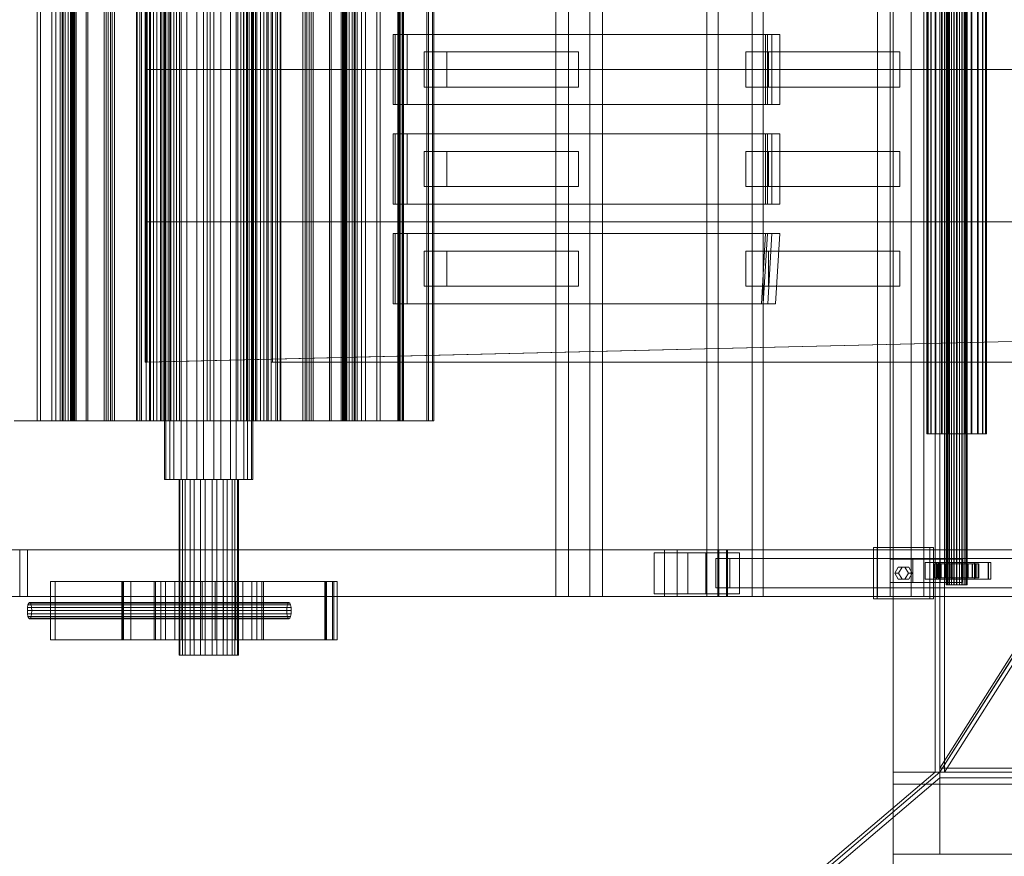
# Model space of a CAD drawing. Header units: millimetres. Extents: x -4738 to 65662, y -68080 to 6847.
# Tile 436 of 656: x 889 to 1729, y -18672 to -17958. Entities that reach past the tile are written whole.
import ezdxf

# ---------------------------------------------------------------- set-up
doc = ezdxf.new("R2010")
doc.units = ezdxf.units.MM
for name, color, linetype, lineweight in [('superior_C01', 7, 'Continuous', 0), ('superior_tolva', 7, 'Continuous', 0), ('superior_tolva-C01', 7, 'Continuous', 0)]:
    doc.layers.add(name, color=color, linetype=linetype, lineweight=lineweight)

msp = doc.modelspace()

# ---------------------------------------------------------------- linework, layer by layer
at = {"layer": 'superior_C01'}
for p, q in [((1346.398, -17550), (1346.398, -18450)), ((1357.182, -18450), (1357.182, -17550)), ((1375.287, -18450), (1375.287, -17550)), ((1386.071, -17550), (1386.071, -18450)), ((1475.383, -17550), (1475.383, -18450)), ((1484.819, -18450), (1484.819, -17550)), ((1513.902, -18450), (1513.902, -17550)), ((1523.338, -17550), (1523.338, -18450)), ((1620.843, -17550), (1620.843, -18450)), ((1631.628, -18450), (1631.628, -17550)), ((1649.732, -18450), (1649.732, -17550)), ((1660.517, -17550), (1660.517, -18450)), ((1679.6, -18440), (1679.6, -17560)), ((1679.881, -18440), (1679.881, -17560)), ((1679.933, -18440), (1679.933, -17560)), ((1680.756, -18440), (1680.756, -17560)), ((1680.856, -18440), (1680.856, -17560)), ((1682.165, -18440), (1682.165, -17560)), ((1682.307, -18440), (1682.307, -17560)), ((1684.013, -18440), (1684.013, -17560)), ((1684.187, -18440), (1684.187, -17560)), ((1686.173, -18440), (1686.173, -17560)), ((1686.368, -18440), (1686.368, -17560)), ((1688.499, -18440), (1688.499, -17560)), ((1688.701, -18440), (1688.701, -17560)), ((1690.832, -18440), (1690.832, -17560)), ((1691.026, -18440), (1691.026, -17560)), ((1693.012, -18440), (1693.012, -17560)), ((1693.187, -18440), (1693.187, -17560)), ((1694.892, -18440), (1694.892, -17560)), ((1695.035, -18440), (1695.035, -17560)), ((1696.343, -18440), (1696.343, -17560)), ((1696.444, -18440), (1696.444, -17560)), ((1697.267, -17560), (1697.267, -18440)), ((1697.319, -18440), (1697.319, -17560)), ((1697.599, -18440), (1697.599, -17560)), ((1012.272, -17650), (1012.272, -18350)), ((1013.407, -17650), (1013.407, -18350)), ((1016.88, -17650), (1016.88, -18350)), ((1020.113, -17650), (1020.113, -18350)), ((1026.531, -17650), (1026.531, -18350)), ((1031.37, -17650), (1031.37, -18350)), ((1039.755, -17650), (1039.755, -18350)), ((1045.462, -17650), (1045.462, -18350)), ((1054.538, -17650), (1054.538, -18350)), ((1060.245, -17650), (1060.245, -18350)), ((1068.63, -17650), (1068.63, -18350)), ((1073.469, -17650), (1073.469, -18350)), ((1079.887, -17650), (1079.887, -18350)), ((1083.12, -17650), (1083.12, -18350)), ((1086.593, -18350), (1086.593, -17650)), ((1087.728, -17650), (1087.728, -18350)), ((1663.201, -18311.15), (1663.201, -17688.85)), ((1663.993, -18311.15), (1663.993, -17688.85)), ((1664.14, -18311.15), (1664.14, -17688.85)), ((1666.462, -18311.15), (1666.462, -17688.85)), ((1666.746, -18311.15), (1666.746, -17688.85)), ((1670.439, -18311.15), (1670.439, -17688.85)), ((1670.841, -18311.15), (1670.841, -17688.85)), ((1675.654, -18311.15), (1675.654, -17688.85)), ((1676.147, -18311.15), (1676.147, -17688.85)), ((1681.752, -18311.15), (1681.752, -17688.85)), ((1682.301, -18311.15), (1682.301, -17688.85)), ((1688.315, -18311.15), (1688.315, -17688.85)), ((1688.884, -18311.15), (1688.884, -17688.85)), ((1694.899, -18311.15), (1694.899, -17688.85)), ((1695.448, -18311.15), (1695.448, -17688.85)), ((1701.053, -18311.15), (1701.053, -17688.85)), ((1701.545, -18311.15), (1701.545, -17688.85)), ((1706.358, -18311.15), (1706.358, -17688.85)), ((1706.76, -18311.15), (1706.76, -17688.85)), ((1710.453, -18311.15), (1710.453, -17688.85)), ((1710.738, -18311.15), (1710.738, -17688.85)), ((1713.059, -17688.85), (1713.059, -18311.15)), ((1713.206, -18311.15), (1713.206, -17688.85)), ((1713.998, -18311.15), (1713.998, -17688.85)), ((903.579, -18300), (903.579, -17700)), ((906.539, -17700), (906.539, -18300)), ((916.159, -17700), (916.159, -18300)), ((919.404, -18300), (919.404, -17700)), ((923.131, -17700), (923.131, -18300)), ((924.958, -18300), (924.958, -17700)), ((925.696, -18300), (925.696, -17700)), ((927.57, -17700), (927.57, -18300)), ((930.008, -17700), (930.008, -18300)), ((931.949, -17700), (931.949, -18300)), ((932.509, -17700), (932.509, -18300)), ((933.096, -18300), (933.096, -17700)), ((933.748, -17700), (933.748, -18300)), ((934.032, -18300), (934.032, -17700)), ((934.444, -17700), (934.444, -18300)), ((934.72, -18300), (934.72, -17700)), ((934.988, -18300), (934.988, -17700)), ((935.792, -17700), (935.792, -18300)), ((936.844, -17700), (936.844, -18300)), ((945.412, -17700), (945.412, -18300)), ((946.755, -17700), (946.755, -18300)), ((960.707, -17700), (960.707, -18300)), ((962.527, -18300), (962.527, -17700)), ((964.203, -17700), (964.203, -18300)), ((966.102, -17700), (966.102, -18300)), ((967.698, -18300), (967.698, -17700)), ((969.677, -17700), (969.677, -18300)), ((988.493, -18300), (988.493, -17700)), ((988.84, -17700), (988.84, -18300)), ((991.167, -17700), (991.167, -18300)), ((992.68, -17700), (992.68, -18300)), ((996.707, -17700), (996.707, -18300)), ((999.351, -18300), (999.351, -17700)), ((1000.334, -18300), (1000.334, -17700)), ((1002.998, -17700), (1002.998, -18300)), ((1005.821, -17700), (1005.821, -18300)), ((1008.98, -17700), (1008.98, -18300)), ((1010.111, -18300), (1010.111, -17700)), ((1011.72, -18300), (1011.72, -17700)), ((1012.686, -18300), (1012.686, -17700)), ((1012.831, -17700), (1012.831, -18300)), ((1015.397, -18300), (1015.397, -17700)), ((1015.438, -17700), (1015.438, -18300)), ((1017.646, -17700), (1017.646, -18300)), ((1020.241, -17700), (1020.241, -18300)), ((1022.461, -18300), (1022.461, -17700)), ((1025.085, -17700), (1025.085, -18300)), ((1048.657, -17700), (1048.657, -18300)), ((1051.343, -17700), (1051.343, -18300)), ((1074.915, -17700), (1074.915, -18300)), ((1077.539, -18300), (1077.539, -17700)), ((1079.759, -17700), (1079.759, -18300)), ((1082.354, -17700), (1082.354, -18300)), ((1084.562, -17700), (1084.562, -18300)), ((1084.603, -18300), (1084.603, -17700)), ((1087.169, -17700), (1087.169, -18300)), ((1087.314, -18300), (1087.314, -17700)), ((1088.28, -18300), (1088.28, -17700)), ((1089.889, -18300), (1089.889, -17700)), ((1091.02, -17700), (1091.02, -18300)), ((1094.179, -17700), (1094.179, -18300)), ((1097.002, -17700), (1097.002, -18300)), ((1099.666, -18300), (1099.666, -17700)), ((1100.649, -18300), (1100.649, -17700)), ((1103.293, -17700), (1103.293, -18300)), ((1107.32, -17700), (1107.32, -18300)), ((1108.833, -17700), (1108.833, -18300)), ((1111.16, -17700), (1111.16, -18300)), ((1111.507, -18300), (1111.507, -17700)), ((1130.323, -17700), (1130.323, -18300)), ((1132.302, -18300), (1132.302, -17700)), ((1133.898, -17700), (1133.898, -18300)), ((1135.797, -17700), (1135.797, -18300)), ((1137.473, -18300), (1137.473, -17700)), ((1139.293, -17700), (1139.293, -18300)), ((1153.245, -17700), (1153.245, -18300)), ((1154.588, -17700), (1154.588, -18300)), ((1163.156, -17700), (1163.156, -18300)), ((1164.208, -17700), (1164.208, -18300)), ((1165.012, -18300), (1165.012, -17700)), ((1165.28, -18300), (1165.28, -17700)), ((1165.556, -18300), (1165.556, -17700)), ((1165.968, -18300), (1165.968, -17700)), ((1166.252, -17700), (1166.252, -18300)), ((1166.904, -18300), (1166.904, -17700)), ((1167.491, -17700), (1167.491, -18300)), ((1168.051, -17700), (1168.051, -18300)), ((1169.992, -17700), (1169.992, -18300)), ((1172.43, -17700), (1172.43, -18300)), ((1174.304, -18300), (1174.304, -17700)), ((1175.042, -18300), (1175.042, -17700)), ((1176.869, -17700), (1176.869, -18300)), ((1180.596, -18300), (1180.596, -17700)), ((1183.841, -17700), (1183.841, -18300)), ((1193.461, -17700), (1193.461, -18300)), ((1196.421, -18300), (1196.421, -17700)), ((1211.431, -17700), (1211.431, -18300)), ((1212.356, -18300), (1212.356, -17700)), ((1212.583, -18300), (1212.583, -17700)), ((1213.45, -17700), (1213.45, -18300)), ((1215.053, -17700), (1215.053, -18300)), ((1215.634, -18300), (1215.634, -17700)), ((1215.93, -18300), (1215.93, -17700)), ((1216.45, -17700), (1216.45, -18300)), ((1236.31, -18300), (1236.31, -17700)), ((1237.64, -17700), (1237.64, -18300)), ((1241.161, -17700), (1241.161, -18300)), ((1242.102, -18300), (1242.102, -17700)), ((1103.221, -18250), (1103.221, -17750)), ((1104.577, -17750), (1104.577, -18250)), ((995.816, -18000), (995.816, -17870)), ((997.424, -17870), (997.424, -18000)), ((1525.369, -17970), (1207.438, -17970)), ((1207.438, -17970), (1207.438, -18030)), ((1209.056, -17970), (1207.438, -17970)), ((1526.987, -17970), (1209.056, -17970)), ((1209.056, -17970), (1209.056, -18030)), ((1212.83, -17970), (1209.056, -17970)), ((1530.761, -17970), (1212.83, -17970)), ((1212.83, -17970), (1212.83, -18030)), ((1219.571, -17970), (1212.83, -17970)), ((1219.571, -18030), (1219.571, -17970)), ((1219.571, -17970), (1537.502, -17970)), ((1525.369, -18030), (1525.369, -17970)), ((1525.369, -17970), (1526.987, -17970)), ((1526.987, -18030), (1526.987, -17970)), ((1526.987, -17970), (1530.761, -17970)), ((1530.761, -18030), (1530.761, -17970)), ((1530.761, -17970), (1537.502, -17970)), ((1537.502, -17970), (1537.502, -18030)), ((1253.281, -17985), (1234.022, -17985)), ((1234.022, -17985), (1234.022, -18015)), ((1346.398, -17985), (1234.022, -17985)), ((1253.281, -18015), (1253.281, -17985)), ((1253.281, -17985), (1365.657, -17985)), ((1346.398, -18015), (1346.398, -17985)), ((1346.398, -17985), (1365.657, -17985)), ((1365.657, -17985), (1365.657, -18015)), ((1527.858, -17985), (1508.599, -17985)), ((1508.599, -17985), (1508.599, -18015)), ((1620.843, -17985), (1508.599, -17985)), ((1527.858, -18015), (1527.858, -17985)), ((1527.858, -17985), (1640.103, -17985)), ((1620.843, -18015), (1620.843, -17985)), ((1620.843, -17985), (1640.103, -17985)), ((1640.103, -17985), (1640.103, -18015)), ((995.816, -18130), (995.816, -18000)), ((995.816, -18000), (1920.384, -18000)), ((997.424, -18000), (995.816, -18000)), ((1921.992, -18000), (997.424, -18000)), ((997.424, -18000), (997.424, -18130)), ((1234.022, -18015), (1253.281, -18015)), ((1234.022, -18015), (1346.398, -18015)), ((1365.657, -18015), (1253.281, -18015)), ((1365.657, -18015), (1346.398, -18015)), ((1508.599, -18015), (1527.858, -18015)), ((1508.599, -18015), (1620.843, -18015)), ((1640.103, -18015), (1527.858, -18015)), ((1640.103, -18015), (1620.843, -18015)), ((1207.438, -18030), (1525.369, -18030)), ((1207.438, -18030), (1209.056, -18030)), ((1209.056, -18030), (1526.987, -18030)), ((1209.056, -18030), (1212.83, -18030)), ((1212.83, -18030), (1530.761, -18030)), ((1212.83, -18030), (1219.571, -18030)), ((1537.502, -18030), (1219.571, -18030)), ((1526.987, -18030), (1525.369, -18030)), ((1530.761, -18030), (1526.987, -18030)), ((1537.502, -18030), (1530.761, -18030)), ((1525.369, -18055), (1207.438, -18055)), ((1207.438, -18055), (1207.438, -18115)), ((1209.056, -18055), (1207.438, -18055)), ((1526.987, -18055), (1209.056, -18055)), ((1209.056, -18055), (1209.056, -18115)), ((1212.83, -18055), (1209.056, -18055)), ((1530.761, -18055), (1212.83, -18055)), ((1212.83, -18055), (1212.83, -18115)), ((1219.571, -18055), (1212.83, -18055)), ((1219.571, -18115), (1219.571, -18055)), ((1219.571, -18055), (1537.502, -18055)), ((1525.369, -18115), (1525.369, -18055)), ((1525.369, -18055), (1526.987, -18055)), ((1526.987, -18115), (1526.987, -18055)), ((1526.987, -18055), (1530.761, -18055)), ((1530.761, -18115), (1530.761, -18055)), ((1530.761, -18055), (1537.502, -18055)), ((1537.502, -18055), (1537.502, -18115)), ((1253.281, -18070), (1234.022, -18070)), ((1234.022, -18070), (1234.022, -18100)), ((1346.398, -18070), (1234.022, -18070)), ((1253.281, -18100), (1253.281, -18070)), ((1253.281, -18070), (1365.657, -18070)), ((1346.398, -18100), (1346.398, -18070)), ((1346.398, -18070), (1365.657, -18070)), ((1365.657, -18070), (1365.657, -18100)), ((1527.858, -18070), (1508.599, -18070)), ((1508.599, -18070), (1508.599, -18100)), ((1620.843, -18070), (1508.599, -18070)), ((1527.858, -18100), (1527.858, -18070)), ((1527.858, -18070), (1640.103, -18070)), ((1620.843, -18100), (1620.843, -18070)), ((1620.843, -18070), (1640.103, -18070)), ((1640.103, -18070), (1640.103, -18100)), ((1234.022, -18100), (1253.281, -18100)), ((1234.022, -18100), (1346.398, -18100)), ((1365.657, -18100), (1253.281, -18100)), ((1365.657, -18100), (1346.398, -18100)), ((1508.599, -18100), (1527.858, -18100)), ((1508.599, -18100), (1620.843, -18100)), ((1640.103, -18100), (1527.858, -18100)), ((1640.103, -18100), (1620.843, -18100)), ((1207.438, -18115), (1525.369, -18115)), ((1207.438, -18115), (1209.056, -18115)), ((1209.056, -18115), (1526.987, -18115)), ((1209.056, -18115), (1212.83, -18115)), ((1212.83, -18115), (1530.761, -18115)), ((1212.83, -18115), (1219.571, -18115)), ((1537.502, -18115), (1219.571, -18115)), ((1526.987, -18115), (1525.369, -18115)), ((1530.761, -18115), (1526.987, -18115)), ((1537.502, -18115), (1530.761, -18115)), ((995.816, -18250), (995.816, -18130)), ((995.816, -18130), (1920.384, -18130)), ((997.424, -18130), (995.816, -18130)), ((1921.992, -18130), (997.424, -18130)), ((997.424, -18130), (997.424, -18250)), ((1525.369, -18140), (1207.438, -18140)), ((1207.438, -18140), (1207.438, -18200)), ((1209.056, -18140), (1207.438, -18140)), ((1526.987, -18140), (1209.056, -18140)), ((1209.056, -18140), (1209.056, -18200)), ((1212.83, -18140), (1209.056, -18140)), ((1530.761, -18140), (1212.83, -18140)), ((1212.83, -18140), (1212.83, -18200)), ((1219.571, -18140), (1212.83, -18140)), ((1219.571, -18200), (1219.571, -18140)), ((1219.571, -18140), (1537.502, -18140)), ((1521.833, -18200), (1525.369, -18140)), ((1523.451, -18200), (1526.987, -18140)), ((1525.369, -18140), (1526.987, -18140)), ((1526.987, -18140), (1530.761, -18140)), ((1527.226, -18200), (1530.761, -18140)), ((1530.761, -18140), (1537.502, -18140)), ((1537.502, -18140), (1533.966, -18200)), ((1253.281, -18155), (1234.022, -18155)), ((1234.022, -18155), (1234.022, -18185)), ((1346.398, -18155), (1234.022, -18155)), ((1253.281, -18185), (1253.281, -18155)), ((1253.281, -18155), (1365.657, -18155)), ((1346.398, -18185), (1346.398, -18155)), ((1346.398, -18155), (1365.657, -18155)), ((1365.657, -18155), (1365.657, -18185)), ((1527.858, -18155), (1508.599, -18155)), ((1508.599, -18155), (1508.599, -18185)), ((1620.843, -18155), (1508.599, -18155)), ((1527.858, -18185), (1527.858, -18155)), ((1527.858, -18155), (1640.103, -18155)), ((1620.843, -18185), (1620.843, -18155)), ((1620.843, -18155), (1640.103, -18155)), ((1640.103, -18155), (1640.103, -18185)), ((1234.022, -18185), (1253.281, -18185)), ((1234.022, -18185), (1346.398, -18185)), ((1365.657, -18185), (1253.281, -18185)), ((1365.657, -18185), (1346.398, -18185)), ((1508.599, -18185), (1527.858, -18185)), ((1508.599, -18185), (1620.843, -18185)), ((1640.103, -18185), (1527.858, -18185)), ((1640.103, -18185), (1620.843, -18185)), ((1207.438, -18200), (1521.833, -18200)), ((1207.438, -18200), (1209.056, -18200)), ((1209.056, -18200), (1523.451, -18200)), ((1209.056, -18200), (1212.83, -18200)), ((1212.83, -18200), (1527.226, -18200)), ((1212.83, -18200), (1219.571, -18200)), ((1533.966, -18200), (1219.571, -18200)), ((1523.451, -18200), (1521.833, -18200)), ((1527.226, -18200), (1523.451, -18200)), ((1533.966, -18200), (1527.226, -18200)), ((1901.94, -18228.298), (995.816, -18250)), ((997.424, -18250), (1903.548, -18228.298)), ((997.424, -18250), (995.816, -18250)), ((10242.208, -18250), (1103.221, -18250)), ((1104.577, -18250), (1103.221, -18250)), ((1104.577, -18250), (10243.564, -18250)), ((932.509, -18300), (884.07, -18300)), ((884.947, -18300), (933.096, -18300)), ((886.55, -18300), (934.988, -18300)), ((935.792, -18300), (887.644, -18300)), ((923.131, -18300), (903.579, -18300)), ((903.579, -18300), (916.159, -18300)), ((919.404, -18300), (906.539, -18300)), ((906.539, -18300), (925.696, -18300)), ((916.159, -18300), (934.032, -18300)), ((936.844, -18300), (919.404, -18300)), ((934.032, -18300), (923.131, -18300)), ((960.707, -18300), (924.958, -18300)), ((931.949, -18300), (924.958, -18300)), ((925.696, -18300), (936.844, -18300)), ((927.57, -18300), (962.527, -18300)), ((927.57, -18300), (934.72, -18300)), ((933.748, -18300), (930.008, -18300)), ((930.008, -18300), (934.444, -18300)), ((931.949, -18300), (967.698, -18300)), ((932.509, -18300), (934.988, -18300)), ((935.792, -18300), (933.096, -18300)), ((945.412, -18300), (933.748, -18300)), ((934.444, -18300), (946.755, -18300)), ((969.677, -18300), (934.72, -18300)), ((964.203, -18300), (945.412, -18300)), ((946.755, -18300), (966.102, -18300)), ((960.707, -18300), (967.698, -18300)), ((969.677, -18300), (962.527, -18300)), ((988.84, -18300), (964.203, -18300)), ((966.102, -18300), (991.167, -18300)), ((996.707, -18300), (988.493, -18300)), ((988.493, -18300), (1005.821, -18300)), ((1017.646, -18300), (988.84, -18300)), ((991.167, -18300), (1020.241, -18300)), ((1010.111, -18300), (992.68, -18300)), ((992.68, -18300), (1000.334, -18300)), ((1011.72, -18300), (996.707, -18300)), ((1012.831, -18300), (999.351, -18300)), ((1008.98, -18300), (999.351, -18300)), ((1000.334, -18300), (1015.438, -18300)), ((1002.998, -18300), (1015.397, -18300)), ((1002.998, -18300), (1012.686, -18300)), ((1005.821, -18300), (1011.72, -18300)), ((1008.98, -18300), (1022.461, -18300)), ((1015.438, -18300), (1010.111, -18300)), ((1025.085, -18300), (1012.686, -18300)), ((1012.831, -18300), (1022.461, -18300)), ((1025.085, -18300), (1015.397, -18300)), ((1048.657, -18300), (1017.646, -18300)), ((1020.241, -18300), (1051.343, -18300)), ((1079.759, -18300), (1048.657, -18300)), ((1051.343, -18300), (1082.354, -18300)), ((1074.915, -18300), (1087.314, -18300)), ((1074.915, -18300), (1084.603, -18300)), ((1091.02, -18300), (1077.539, -18300)), ((1087.169, -18300), (1077.539, -18300)), ((1108.833, -18300), (1079.759, -18300)), ((1082.354, -18300), (1111.16, -18300)), ((1099.666, -18300), (1084.562, -18300)), ((1084.562, -18300), (1089.889, -18300)), ((1097.002, -18300), (1084.603, -18300)), ((1087.169, -18300), (1100.649, -18300)), ((1097.002, -18300), (1087.314, -18300)), ((1088.28, -18300), (1103.293, -18300)), ((1094.179, -18300), (1088.28, -18300)), ((1089.889, -18300), (1107.32, -18300)), ((1091.02, -18300), (1100.649, -18300)), ((1111.507, -18300), (1094.179, -18300)), ((1107.32, -18300), (1099.666, -18300)), ((1103.293, -18300), (1111.507, -18300)), ((1133.898, -18300), (1108.833, -18300)), ((1111.16, -18300), (1135.797, -18300)), ((1130.323, -18300), (1165.28, -18300)), ((1130.323, -18300), (1137.473, -18300)), ((1168.051, -18300), (1132.302, -18300)), ((1139.293, -18300), (1132.302, -18300)), ((1153.245, -18300), (1133.898, -18300)), ((1135.797, -18300), (1154.588, -18300)), ((1172.43, -18300), (1137.473, -18300)), ((1139.293, -18300), (1175.042, -18300)), ((1165.556, -18300), (1153.245, -18300)), ((1154.588, -18300), (1166.252, -18300)), ((1174.304, -18300), (1163.156, -18300)), ((1163.156, -18300), (1180.596, -18300)), ((1164.208, -18300), (1212.356, -18300)), ((1164.208, -18300), (1166.904, -18300)), ((1213.45, -18300), (1165.012, -18300)), ((1167.491, -18300), (1165.012, -18300)), ((1172.43, -18300), (1165.28, -18300)), ((1169.992, -18300), (1165.556, -18300)), ((1165.968, -18300), (1176.869, -18300)), ((1183.841, -18300), (1165.968, -18300)), ((1166.252, -18300), (1169.992, -18300)), ((1215.053, -18300), (1166.904, -18300)), ((1167.491, -18300), (1215.93, -18300)), ((1168.051, -18300), (1175.042, -18300)), ((1193.461, -18300), (1174.304, -18300)), ((1176.869, -18300), (1196.421, -18300)), ((1180.596, -18300), (1193.461, -18300)), ((1196.421, -18300), (1183.841, -18300)), ((1215.634, -18300), (1211.431, -18300)), ((1211.431, -18300), (1236.31, -18300)), ((1215.053, -18300), (1212.356, -18300)), ((1212.583, -18300), (1216.45, -18300)), ((1237.64, -18300), (1212.583, -18300)), ((1213.45, -18300), (1215.93, -18300)), ((1241.161, -18300), (1215.634, -18300)), ((1216.45, -18300), (1242.102, -18300)), ((1236.31, -18300), (1241.161, -18300)), ((1242.102, -18300), (1237.64, -18300)), ((1664.14, -18311.15), (1663.201, -18311.15)), ((1663.201, -18311.15), (1663.993, -18311.15)), ((1663.993, -18311.15), (1666.462, -18311.15)), ((1666.746, -18311.15), (1664.14, -18311.15)), ((1666.462, -18311.15), (1670.439, -18311.15)), ((1670.841, -18311.15), (1666.746, -18311.15)), ((1670.439, -18311.15), (1675.654, -18311.15)), ((1676.147, -18311.15), (1670.841, -18311.15)), ((1675.654, -18311.15), (1681.752, -18311.15)), ((1682.301, -18311.15), (1676.147, -18311.15)), ((1681.752, -18311.15), (1688.315, -18311.15)), ((1688.884, -18311.15), (1682.301, -18311.15)), ((1688.315, -18311.15), (1694.899, -18311.15)), ((1695.448, -18311.15), (1688.884, -18311.15)), ((1694.899, -18311.15), (1701.053, -18311.15)), ((1701.545, -18311.15), (1695.448, -18311.15)), ((1701.053, -18311.15), (1706.358, -18311.15)), ((1706.76, -18311.15), (1701.545, -18311.15)), ((1706.358, -18311.15), (1710.453, -18311.15)), ((1710.738, -18311.15), (1706.76, -18311.15)), ((1710.453, -18311.15), (1713.059, -18311.15)), ((1713.206, -18311.15), (1710.738, -18311.15)), ((1713.059, -18311.15), (1713.998, -18311.15)), ((1713.998, -18311.15), (1713.206, -18311.15)), ((1016.88, -18350), (1012.272, -18350)), ((1012.272, -18350), (1013.407, -18350)), ((1013.407, -18350), (1020.113, -18350)), ((1026.531, -18350), (1016.88, -18350)), ((1020.113, -18350), (1031.37, -18350)), ((1025.444, -18350), (1024.682, -18350)), ((1024.682, -18350), (1027.775, -18350)), ((1024.682, -18350), (1024.682, -18500)), ((1029.945, -18350), (1025.444, -18350)), ((1025.444, -18350), (1025.444, -18500)), ((1039.755, -18350), (1026.531, -18350)), ((1027.775, -18350), (1034.251, -18350)), ((1027.775, -18350), (1027.775, -18500)), ((1037.498, -18350), (1029.945, -18350)), ((1029.945, -18350), (1029.945, -18500)), ((1031.37, -18350), (1045.462, -18350)), ((1034.251, -18350), (1043.125, -18350)), ((1034.251, -18350), (1034.251, -18500)), ((1046.955, -18350), (1037.498, -18350)), ((1037.498, -18350), (1037.498, -18500)), ((1054.538, -18350), (1039.755, -18350)), ((1043.125, -18350), (1053.045, -18350)), ((1043.125, -18350), (1043.125, -18500)), ((1045.462, -18350), (1060.245, -18350)), ((1056.875, -18350), (1046.955, -18350)), ((1046.955, -18350), (1046.955, -18500)), ((1053.045, -18350), (1062.502, -18350)), ((1053.045, -18350), (1053.045, -18500)), ((1068.63, -18350), (1054.538, -18350)), ((1065.749, -18350), (1056.875, -18350)), ((1056.875, -18350), (1056.875, -18500)), ((1060.245, -18350), (1073.469, -18350)), ((1062.502, -18350), (1070.055, -18350)), ((1062.502, -18350), (1062.502, -18500)), ((1072.225, -18350), (1065.749, -18350)), ((1065.749, -18350), (1065.749, -18500)), ((1079.887, -18350), (1068.63, -18350)), ((1070.055, -18350), (1074.556, -18350)), ((1070.055, -18350), (1070.055, -18500)), ((1075.318, -18350), (1072.225, -18350)), ((1072.225, -18350), (1072.225, -18500)), ((1073.469, -18350), (1083.12, -18350)), ((1074.556, -18350), (1075.318, -18350)), ((1074.556, -18500), (1074.556, -18350)), ((1075.318, -18350), (1075.318, -18500)), ((1086.593, -18350), (1079.887, -18350)), ((1083.12, -18350), (1087.728, -18350)), ((1087.728, -18350), (1086.593, -18350)), ((1439.231, -18410), (865.11, -18410)), ((875.895, -18410), (1450.016, -18410)), ((888.756, -18410), (895.387, -18410)), ((888.756, -18450), (888.756, -18410)), ((1485.525, -18410), (888.756, -18410)), ((895.387, -18410), (895.387, -18450)), ((895.387, -18410), (1492.156, -18410)), ((1459.068, -18412.5), (1430.179, -18412.5)), ((1430.179, -18412.5), (1430.179, -18447.5)), ((1474.396, -18412.5), (1430.179, -18412.5)), ((1439.231, -18410), (1450.016, -18410)), ((1439.231, -18450), (1439.231, -18410)), ((2594.793, -18410), (1439.231, -18410)), ((1450.016, -18410), (1450.016, -18450)), ((1450.016, -18410), (2605.578, -18410)), ((1459.068, -18447.5), (1459.068, -18412.5)), ((1459.068, -18412.5), (1503.285, -18412.5)), ((1474.396, -18447.5), (1474.396, -18412.5)), ((1474.396, -18412.5), (1503.285, -18412.5)), ((1484.651, -18410), (1493.03, -18410)), ((1484.651, -18450), (1484.651, -18410)), ((2674.184, -18410), (1484.651, -18410)), ((1485.525, -18410), (1485.525, -18450)), ((1492.156, -18410), (1485.525, -18410)), ((1492.156, -18450), (1492.156, -18410)), ((1493.03, -18410), (1493.03, -18450)), ((1493.03, -18410), (2682.563, -18410)), ((1503.285, -18412.5), (1503.285, -18447.5)), ((1665.605, -18408), (1617.457, -18408)), ((1617.457, -18408), (1617.457, -18452)), ((1620.692, -18408), (1617.457, -18408)), ((1620.692, -18452), (1620.692, -18408)), ((1620.692, -18408), (1668.841, -18408)), ((1665.605, -18452), (1665.605, -18408)), ((1665.605, -18408), (1668.841, -18408)), ((1668.841, -18408), (1668.841, -18452)), ((1482.878, -18417.5), (1494.804, -18417.5)), ((1482.878, -18442.5), (1482.878, -18417.5)), ((2594.223, -18417.5), (1482.878, -18417.5)), ((1494.804, -18417.5), (1494.804, -18442.5)), ((1494.804, -18417.5), (2606.148, -18417.5)), ((1651.161, -18418), (1631.902, -18418)), ((1631.902, -18418), (1631.902, -18438)), ((1674.387, -18418), (1631.902, -18418)), ((1651.161, -18438), (1651.161, -18418)), ((1651.161, -18418), (1693.646, -18418)), ((1673.308, -18421), (1661.753, -18421)), ((1661.753, -18421), (1661.753, -18435)), ((1673.076, -18421), (1661.753, -18421)), ((1670.193, -18422), (1669.601, -18422)), ((1669.601, -18422), (1679.6, -18422)), ((1669.601, -18434), (1669.601, -18422)), ((1669.601, -18422), (1670.303, -18422)), ((1672.04, -18422), (1670.193, -18422)), ((1670.193, -18422), (1679.881, -18422)), ((1670.193, -18434), (1670.193, -18422)), ((1670.303, -18422), (1679.933, -18422)), ((1670.303, -18434), (1670.303, -18422)), ((1670.303, -18422), (1672.253, -18422)), ((1715.601, -18421), (1671.305, -18421)), ((1671.305, -18421), (1671.305, -18435)), ((1673.462, -18421), (1671.305, -18421)), ((1675.015, -18422), (1672.04, -18422)), ((1672.04, -18422), (1680.756, -18422)), ((1672.04, -18434), (1672.04, -18422)), ((1672.253, -18422), (1680.856, -18422)), ((1672.253, -18434), (1672.253, -18422)), ((1672.253, -18422), (1675.316, -18422)), ((1673.076, -18435), (1673.076, -18421)), ((1673.076, -18421), (1684.632, -18421)), ((1673.308, -18435), (1673.308, -18421)), ((1673.308, -18421), (1684.632, -18421)), ((1673.462, -18435), (1673.462, -18421)), ((1673.462, -18421), (1717.758, -18421)), ((1674.387, -18438), (1674.387, -18418)), ((1674.387, -18418), (1693.646, -18418)), ((1678.916, -18422), (1675.015, -18422)), ((1675.015, -18422), (1682.165, -18422)), ((1675.015, -18434), (1675.015, -18422)), ((1675.316, -18422), (1682.307, -18422)), ((1675.316, -18434), (1675.316, -18422)), ((1675.316, -18422), (1679.285, -18422)), ((1683.477, -18422), (1678.916, -18422)), ((1678.916, -18422), (1684.013, -18422)), ((1678.916, -18434), (1678.916, -18422)), ((1679.285, -18422), (1684.187, -18422)), ((1679.285, -18434), (1679.285, -18422)), ((1679.285, -18422), (1683.888, -18422)), ((1679.6, -18422), (1679.881, -18422)), ((1679.6, -18422), (1679.6, -18434)), ((1679.933, -18422), (1679.6, -18422)), ((1679.881, -18422), (1680.756, -18422)), ((1679.881, -18422), (1679.881, -18434)), ((1679.933, -18422), (1679.933, -18434)), ((1680.856, -18422), (1679.933, -18422)), ((1680.756, -18422), (1682.165, -18422)), ((1680.756, -18422), (1680.756, -18434)), ((1680.856, -18422), (1680.856, -18434)), ((1682.307, -18422), (1680.856, -18422)), ((1682.165, -18422), (1684.013, -18422)), ((1682.165, -18422), (1682.165, -18434)), ((1682.307, -18422), (1682.307, -18434)), ((1684.187, -18422), (1682.307, -18422)), ((1688.387, -18422), (1683.477, -18422)), ((1683.477, -18422), (1686.173, -18422)), ((1683.477, -18434), (1683.477, -18422)), ((1683.888, -18422), (1686.368, -18422)), ((1683.888, -18434), (1683.888, -18422)), ((1683.888, -18422), (1688.812, -18422)), ((1684.013, -18422), (1686.173, -18422)), ((1684.013, -18422), (1684.013, -18434)), ((1684.187, -18422), (1684.187, -18434)), ((1686.368, -18422), (1684.187, -18422)), ((1684.632, -18421), (1684.632, -18435)), ((1686.173, -18422), (1688.499, -18422)), ((1686.173, -18422), (1686.173, -18434)), ((1686.368, -18422), (1686.368, -18434)), ((1688.701, -18422), (1686.368, -18422)), ((1693.312, -18422), (1688.387, -18422)), ((1688.387, -18422), (1688.499, -18422)), ((1688.387, -18434), (1688.387, -18422)), ((1688.499, -18422), (1690.832, -18422)), ((1688.499, -18422), (1688.499, -18434)), ((1688.812, -18422), (1688.701, -18422)), ((1688.701, -18422), (1688.701, -18434)), ((1691.026, -18422), (1688.701, -18422)), ((1688.812, -18434), (1688.812, -18422)), ((1688.812, -18422), (1693.722, -18422)), ((1693.312, -18422), (1690.832, -18422)), ((1690.832, -18422), (1693.012, -18422)), ((1690.832, -18422), (1690.832, -18434)), ((1693.722, -18422), (1691.026, -18422)), ((1691.026, -18422), (1691.026, -18434)), ((1693.187, -18422), (1691.026, -18422)), ((1704.123, -18421), (1692.568, -18421)), ((1692.568, -18421), (1692.568, -18435)), ((1703.891, -18421), (1692.568, -18421)), ((1697.915, -18422), (1693.012, -18422)), ((1693.012, -18422), (1694.892, -18422)), ((1693.012, -18422), (1693.012, -18434)), ((1698.283, -18422), (1693.187, -18422)), ((1693.187, -18422), (1693.187, -18434)), ((1695.035, -18422), (1693.187, -18422)), ((1697.915, -18422), (1693.312, -18422)), ((1693.312, -18434), (1693.312, -18422)), ((1693.646, -18418), (1693.646, -18438)), ((1693.722, -18434), (1693.722, -18422)), ((1693.722, -18422), (1698.283, -18422)), ((1701.884, -18422), (1694.892, -18422)), ((1694.892, -18422), (1696.343, -18422)), ((1694.892, -18422), (1694.892, -18434)), ((1702.184, -18422), (1695.035, -18422)), ((1695.035, -18422), (1695.035, -18434)), ((1696.444, -18422), (1695.035, -18422)), ((1704.947, -18422), (1696.343, -18422)), ((1696.343, -18422), (1697.267, -18422)), ((1696.343, -18422), (1696.343, -18434)), ((1705.16, -18422), (1696.444, -18422)), ((1696.444, -18422), (1696.444, -18434)), ((1697.319, -18422), (1696.444, -18422)), ((1697.267, -18422), (1706.896, -18422)), ((1697.267, -18434), (1697.267, -18422)), ((1697.267, -18422), (1697.599, -18422)), ((1707.006, -18422), (1697.319, -18422)), ((1697.319, -18422), (1697.319, -18434)), ((1697.599, -18422), (1697.319, -18422)), ((1707.599, -18422), (1697.599, -18422)), ((1697.599, -18422), (1697.599, -18434)), ((1701.884, -18422), (1697.915, -18422)), ((1697.915, -18434), (1697.915, -18422)), ((1698.283, -18434), (1698.283, -18422)), ((1698.283, -18422), (1702.184, -18422)), ((1704.947, -18422), (1701.884, -18422)), ((1701.884, -18434), (1701.884, -18422)), ((1702.184, -18434), (1702.184, -18422)), ((1702.184, -18422), (1705.16, -18422)), ((1703.891, -18435), (1703.891, -18421)), ((1703.891, -18421), (1715.447, -18421)), ((1704.123, -18435), (1704.123, -18421)), ((1704.123, -18421), (1715.447, -18421)), ((1706.896, -18422), (1704.947, -18422)), ((1704.947, -18434), (1704.947, -18422)), ((1705.16, -18434), (1705.16, -18422)), ((1705.16, -18422), (1707.006, -18422)), ((1706.896, -18422), (1706.896, -18434)), ((1707.599, -18422), (1706.896, -18422)), ((1707.006, -18434), (1707.006, -18422)), ((1707.006, -18422), (1707.599, -18422)), ((1707.599, -18434), (1707.599, -18422)), ((1715.447, -18421), (1715.447, -18435)), ((1715.601, -18435), (1715.601, -18421)), ((1715.601, -18421), (1717.758, -18421)), ((1717.758, -18421), (1717.758, -18435)), ((1635.753, -18430), (1638.642, -18424.804)), ((1638.642, -18435.196), (1635.753, -18430)), ((1635.753, -18430), (1638.989, -18430)), ((1638.642, -18424.804), (1644.42, -18424.804)), ((1641.878, -18424.804), (1638.642, -18424.804)), ((1641.878, -18424.804), (1638.989, -18430)), ((1638.989, -18430), (1641.878, -18435.196)), ((1647.656, -18424.804), (1641.878, -18424.804)), ((1644.42, -18424.804), (1647.309, -18430)), ((1647.656, -18424.804), (1644.42, -18424.804)), ((1647.309, -18430), (1644.42, -18435.196)), ((1650.544, -18430), (1647.309, -18430)), ((1650.544, -18430), (1647.656, -18424.804)), ((1647.656, -18435.196), (1650.544, -18430)), ((1155.733, -18437), (914.991, -18437)), ((914.991, -18437), (914.991, -18487)), ((919.036, -18437), (914.991, -18437)), ((919.036, -18487), (919.036, -18437)), ((919.036, -18437), (1159.778, -18437)), ((1149.069, -18437), (975.735, -18437)), ((975.735, -18437), (975.735, -18487)), ((977.353, -18437), (975.735, -18437)), ((1150.148, -18437), (976.814, -18437)), ((976.814, -18437), (976.814, -18487)), ((983.554, -18437), (976.814, -18437)), ((977.353, -18487), (977.353, -18437)), ((977.353, -18437), (1150.687, -18437)), ((983.554, -18487), (983.554, -18437)), ((983.554, -18437), (1156.888, -18437)), ((1004.741, -18437), (1003.336, -18437)), ((1003.336, -18437), (1009.036, -18437)), ((1003.336, -18437), (1003.336, -18487)), ((1013.035, -18437), (1004.741, -18437)), ((1004.741, -18437), (1004.741, -18487)), ((1009.036, -18437), (1020.973, -18437)), ((1009.036, -18437), (1009.036, -18487)), ((1026.957, -18437), (1013.035, -18437)), ((1013.035, -18437), (1013.035, -18487)), ((1020.973, -18437), (1037.328, -18437)), ((1020.973, -18437), (1020.973, -18487)), ((1044.387, -18437), (1026.957, -18437)), ((1026.957, -18437), (1026.957, -18487)), ((1037.328, -18437), (1055.613, -18437)), ((1037.328, -18437), (1037.328, -18487)), ((1062.672, -18437), (1044.387, -18437)), ((1044.387, -18437), (1044.387, -18487)), ((1055.613, -18437), (1073.043, -18437)), ((1055.613, -18437), (1055.613, -18487)), ((1079.027, -18437), (1062.672, -18437)), ((1062.672, -18437), (1062.672, -18487)), ((1073.043, -18437), (1086.965, -18437)), ((1073.043, -18437), (1073.043, -18487)), ((1090.964, -18437), (1079.027, -18437)), ((1079.027, -18437), (1079.027, -18487)), ((1086.965, -18437), (1095.259, -18437)), ((1086.965, -18437), (1086.965, -18487)), ((1096.664, -18437), (1090.964, -18437)), ((1090.964, -18437), (1090.964, -18487)), ((1095.259, -18437), (1096.664, -18437)), ((1095.259, -18487), (1095.259, -18437)), ((1096.664, -18437), (1096.664, -18487)), ((1149.069, -18487), (1149.069, -18437)), ((1149.069, -18437), (1150.687, -18437)), ((1150.148, -18487), (1150.148, -18437)), ((1150.148, -18437), (1156.888, -18437)), ((1150.687, -18437), (1150.687, -18487)), ((1155.733, -18487), (1155.733, -18437)), ((1155.733, -18437), (1159.778, -18437)), ((1156.888, -18437), (1156.888, -18487)), ((1159.778, -18437), (1159.778, -18487)), ((1631.902, -18438), (1651.161, -18438)), ((1631.902, -18438), (1674.387, -18438)), ((1644.42, -18435.196), (1638.642, -18435.196)), ((1641.878, -18435.196), (1638.642, -18435.196)), ((1641.878, -18435.196), (1647.656, -18435.196)), ((1647.656, -18435.196), (1644.42, -18435.196)), ((1693.646, -18438), (1651.161, -18438)), ((1661.753, -18435), (1673.308, -18435)), ((1661.753, -18435), (1673.076, -18435)), ((1679.6, -18434), (1669.601, -18434)), ((1669.601, -18434), (1670.193, -18434)), ((1670.303, -18434), (1669.601, -18434)), ((1679.881, -18434), (1670.193, -18434)), ((1670.193, -18434), (1672.04, -18434)), ((1679.933, -18434), (1670.303, -18434)), ((1672.253, -18434), (1670.303, -18434)), ((1671.305, -18435), (1715.601, -18435)), ((1671.305, -18435), (1673.462, -18435)), ((1680.756, -18434), (1672.04, -18434)), ((1672.04, -18434), (1675.015, -18434)), ((1680.856, -18434), (1672.253, -18434)), ((1675.316, -18434), (1672.253, -18434)), ((1684.632, -18435), (1673.076, -18435)), ((1684.632, -18435), (1673.308, -18435)), ((1717.758, -18435), (1673.462, -18435)), ((1693.646, -18438), (1674.387, -18438)), ((1682.165, -18434), (1675.015, -18434)), ((1675.015, -18434), (1678.916, -18434)), ((1682.307, -18434), (1675.316, -18434)), ((1679.285, -18434), (1675.316, -18434)), ((1684.013, -18434), (1678.916, -18434)), ((1678.916, -18434), (1683.477, -18434)), ((1684.187, -18434), (1679.285, -18434)), ((1683.888, -18434), (1679.285, -18434)), ((1679.881, -18434), (1679.6, -18434)), ((1679.6, -18434), (1679.933, -18434)), ((1679.933, -18440), (1679.6, -18440)), ((1679.6, -18440), (1679.881, -18440)), ((1680.756, -18434), (1679.881, -18434)), ((1679.881, -18440), (1680.756, -18440)), ((1679.933, -18434), (1680.856, -18434)), ((1680.856, -18440), (1679.933, -18440)), ((1682.165, -18434), (1680.756, -18434)), ((1680.756, -18440), (1682.165, -18440)), ((1680.856, -18434), (1682.307, -18434)), ((1682.307, -18440), (1680.856, -18440)), ((1684.013, -18434), (1682.165, -18434)), ((1682.165, -18440), (1684.013, -18440)), ((1682.307, -18434), (1684.187, -18434)), ((1684.187, -18440), (1682.307, -18440)), ((1686.173, -18434), (1683.477, -18434)), ((1683.477, -18434), (1688.387, -18434)), ((1686.368, -18434), (1683.888, -18434)), ((1688.812, -18434), (1683.888, -18434)), ((1686.173, -18434), (1684.013, -18434)), ((1684.013, -18440), (1686.173, -18440)), ((1684.187, -18434), (1686.368, -18434)), ((1686.368, -18440), (1684.187, -18440)), ((1688.499, -18434), (1686.173, -18434)), ((1686.173, -18440), (1688.499, -18440)), ((1686.368, -18434), (1688.701, -18434)), ((1688.701, -18440), (1686.368, -18440)), ((1688.499, -18434), (1688.387, -18434)), ((1688.387, -18434), (1693.312, -18434)), ((1690.832, -18434), (1688.499, -18434)), ((1688.499, -18440), (1690.832, -18440)), ((1688.701, -18434), (1688.812, -18434)), ((1688.701, -18434), (1691.026, -18434)), ((1691.026, -18440), (1688.701, -18440)), ((1693.722, -18434), (1688.812, -18434)), ((1693.012, -18434), (1690.832, -18434)), ((1690.832, -18434), (1693.312, -18434)), ((1690.832, -18440), (1693.012, -18440)), ((1691.026, -18434), (1693.722, -18434)), ((1691.026, -18434), (1693.187, -18434)), ((1693.187, -18440), (1691.026, -18440)), ((1692.568, -18435), (1704.123, -18435)), ((1692.568, -18435), (1703.891, -18435)), ((1694.892, -18434), (1693.012, -18434)), ((1693.012, -18434), (1697.915, -18434)), ((1693.012, -18440), (1694.892, -18440)), ((1693.187, -18434), (1698.283, -18434)), ((1693.187, -18434), (1695.035, -18434)), ((1695.035, -18440), (1693.187, -18440)), ((1693.312, -18434), (1697.915, -18434)), ((1698.283, -18434), (1693.722, -18434)), ((1696.343, -18434), (1694.892, -18434)), ((1694.892, -18434), (1701.884, -18434)), ((1694.892, -18440), (1696.343, -18440)), ((1695.035, -18434), (1702.184, -18434)), ((1695.035, -18434), (1696.444, -18434)), ((1696.444, -18440), (1695.035, -18440)), ((1697.267, -18434), (1696.343, -18434)), ((1696.343, -18434), (1704.947, -18434)), ((1696.343, -18440), (1697.267, -18440)), ((1696.444, -18434), (1705.16, -18434)), ((1696.444, -18434), (1697.319, -18434)), ((1697.319, -18440), (1696.444, -18440)), ((1706.896, -18434), (1697.267, -18434)), ((1697.599, -18434), (1697.267, -18434)), ((1697.267, -18440), (1697.599, -18440)), ((1697.319, -18434), (1707.006, -18434)), ((1697.319, -18434), (1697.599, -18434)), ((1697.599, -18440), (1697.319, -18440)), ((1697.599, -18434), (1707.599, -18434)), ((1697.915, -18434), (1701.884, -18434)), ((1702.184, -18434), (1698.283, -18434)), ((1701.884, -18434), (1704.947, -18434)), ((1705.16, -18434), (1702.184, -18434)), ((1715.447, -18435), (1703.891, -18435)), ((1715.447, -18435), (1704.123, -18435)), ((1704.947, -18434), (1706.896, -18434)), ((1707.006, -18434), (1705.16, -18434)), ((1706.896, -18434), (1707.599, -18434)), ((1707.599, -18434), (1707.006, -18434)), ((1717.758, -18435), (1715.601, -18435)), ((1430.179, -18447.5), (1459.068, -18447.5)), ((1474.396, -18447.5), (1430.179, -18447.5)), ((1503.285, -18447.5), (1459.068, -18447.5)), ((1503.285, -18447.5), (1474.396, -18447.5)), ((1494.804, -18442.5), (1482.878, -18442.5)), ((1482.878, -18442.5), (2594.223, -18442.5)), ((1494.804, -18442.5), (2606.148, -18442.5)), ((865.11, -18450), (1439.231, -18450)), ((875.895, -18450), (1450.016, -18450)), ((895.387, -18450), (888.756, -18450)), ((888.756, -18450), (1485.525, -18450)), ((895.336, -18459.321), (895.746, -18457.05)), ((895.387, -18450), (1492.156, -18450)), ((895.746, -18457.05), (896.358, -18455.533)), ((895.746, -18457.05), (1117.228, -18457.05)), ((896.358, -18455.533), (897.08, -18455)), ((896.358, -18455.533), (1117.84, -18455.533)), ((897.08, -18455), (897.802, -18455.533)), ((1118.563, -18455), (897.08, -18455)), ((897.802, -18455.533), (898.415, -18457.05)), ((897.802, -18455.533), (1119.285, -18455.533)), ((898.415, -18457.05), (898.824, -18459.321)), ((898.415, -18457.05), (1119.897, -18457.05)), ((1117.228, -18457.05), (1116.819, -18459.321)), ((1117.84, -18455.533), (1117.228, -18457.05)), ((1118.563, -18455), (1117.84, -18455.533)), ((1119.285, -18455.533), (1118.563, -18455)), ((1119.897, -18457.05), (1119.285, -18455.533)), ((1120.306, -18459.321), (1119.897, -18457.05)), ((1346.398, -18450), (1375.287, -18450)), ((1346.398, -18450), (1357.182, -18450)), ((1386.071, -18450), (1357.182, -18450)), ((1386.071, -18450), (1375.287, -18450)), ((1450.016, -18450), (1439.231, -18450)), ((1439.231, -18450), (2594.793, -18450)), ((1450.016, -18450), (2605.578, -18450)), ((1475.383, -18450), (1513.902, -18450)), ((1475.383, -18450), (1484.819, -18450)), ((1493.03, -18450), (1484.651, -18450)), ((1484.651, -18450), (2674.184, -18450)), ((1523.338, -18450), (1484.819, -18450)), ((1485.525, -18450), (1492.156, -18450)), ((1493.03, -18450), (2682.563, -18450)), ((1523.338, -18450), (1513.902, -18450)), ((1617.457, -18452), (1665.605, -18452)), ((1617.457, -18452), (1620.692, -18452)), ((1668.841, -18452), (1620.692, -18452)), ((1620.843, -18450), (1649.732, -18450)), ((1620.843, -18450), (1631.628, -18450)), ((1660.517, -18450), (1631.628, -18450)), ((1660.517, -18450), (1649.732, -18450)), ((1668.841, -18452), (1665.605, -18452)), ((895.193, -18462), (895.336, -18459.321)), ((895.336, -18464.679), (895.193, -18462)), ((895.193, -18462), (1116.675, -18462)), ((895.336, -18459.321), (1116.819, -18459.321)), ((895.746, -18466.95), (895.336, -18464.679)), ((895.336, -18464.679), (1116.819, -18464.679)), ((898.824, -18464.679), (898.415, -18466.95)), ((898.824, -18459.321), (898.967, -18462)), ((898.824, -18459.321), (1120.306, -18459.321)), ((898.967, -18462), (898.824, -18464.679)), ((898.824, -18464.679), (1120.306, -18464.679)), ((898.967, -18462), (1120.45, -18462)), ((1116.819, -18459.321), (1116.675, -18462)), ((1116.675, -18462), (1116.819, -18464.679)), ((1116.819, -18464.679), (1117.228, -18466.95)), ((1119.897, -18466.95), (1120.306, -18464.679)), ((1120.45, -18462), (1120.306, -18459.321)), ((1120.306, -18464.679), (1120.45, -18462)), ((896.358, -18468.467), (895.746, -18466.95)), ((895.746, -18466.95), (1117.228, -18466.95)), ((897.08, -18469), (896.358, -18468.467)), ((896.358, -18468.467), (1117.84, -18468.467)), ((897.802, -18468.467), (897.08, -18469)), ((897.08, -18469), (1118.563, -18469)), ((898.415, -18466.95), (897.802, -18468.467)), ((897.802, -18468.467), (1119.285, -18468.467)), ((898.415, -18466.95), (1119.897, -18466.95)), ((1117.228, -18466.95), (1117.84, -18468.467)), ((1117.84, -18468.467), (1118.563, -18469)), ((1118.563, -18469), (1119.285, -18468.467)), ((1119.285, -18468.467), (1119.897, -18466.95)), ((914.991, -18487), (1155.733, -18487)), ((914.991, -18487), (919.036, -18487)), ((1159.778, -18487), (919.036, -18487)), ((975.735, -18487), (1149.069, -18487)), ((975.735, -18487), (977.353, -18487)), ((976.814, -18487), (1150.148, -18487)), ((976.814, -18487), (983.554, -18487)), ((1150.687, -18487), (977.353, -18487)), ((1156.888, -18487), (983.554, -18487)), ((1009.036, -18487), (1003.336, -18487)), ((1003.336, -18487), (1004.741, -18487)), ((1004.741, -18487), (1013.035, -18487)), ((1020.973, -18487), (1009.036, -18487)), ((1013.035, -18487), (1026.957, -18487)), ((1037.328, -18487), (1020.973, -18487)), ((1026.957, -18487), (1044.387, -18487)), ((1055.613, -18487), (1037.328, -18487)), ((1044.387, -18487), (1062.672, -18487)), ((1073.043, -18487), (1055.613, -18487)), ((1062.672, -18487), (1079.027, -18487)), ((1086.965, -18487), (1073.043, -18487)), ((1079.027, -18487), (1090.964, -18487)), ((1095.259, -18487), (1086.965, -18487)), ((1090.964, -18487), (1096.664, -18487)), ((1096.664, -18487), (1095.259, -18487)), ((1150.687, -18487), (1149.069, -18487)), ((1156.888, -18487), (1150.148, -18487)), ((1159.778, -18487), (1155.733, -18487)), ((1027.775, -18500), (1024.682, -18500)), ((1024.682, -18500), (1025.444, -18500)), ((1025.444, -18500), (1029.945, -18500)), ((1034.251, -18500), (1027.775, -18500)), ((1029.945, -18500), (1037.498, -18500)), ((1043.125, -18500), (1034.251, -18500)), ((1037.498, -18500), (1046.955, -18500)), ((1053.045, -18500), (1043.125, -18500)), ((1046.955, -18500), (1056.875, -18500)), ((1062.502, -18500), (1053.045, -18500)), ((1056.875, -18500), (1065.749, -18500)), ((1070.055, -18500), (1062.502, -18500)), ((1065.749, -18500), (1072.225, -18500)), ((1074.556, -18500), (1070.055, -18500)), ((1072.225, -18500), (1075.318, -18500)), ((1075.318, -18500), (1074.556, -18500))]:
    msp.add_line(p, q, dxfattribs=at)
at = {"layer": 'superior_tolva'}
for p, q in [((1634.2, -18670), (1634.2, -17330)), ((1674.2, -17330), (1674.2, -18670)), ((1670.065, -18600), (1670.065, -17400)), ((1674.2, -17400), (1674.2, -18600)), ((345.065, -19725), (1670.065, -18600)), ((1674.2, -18600), (349.2, -19725)), ((1634.2, -18670), (1634.2, -18600)), ((1634.2, -18600), (2514.2, -18600)), ((1670.065, -18600), (1674.2, -18600)), ((2474.2, -18600), (1674.2, -18600)), ((1674.2, -18604.636), (1674.2, -18600)), ((349.2, -19729.636), (1674.2, -18604.636)), ((1674.2, -18604.636), (2474.2, -18604.636)), ((1634.2, -18680), (1634.2, -18610)), ((1634.2, -18610), (3614.2, -18610)), ((1634.2, -18670), (1634.2, -18610)), ((1634.2, -18680), (1634.2, -18670)), ((1634.2, -18670), (3614.2, -18670)), ((2514.2, -18670), (1634.2, -18670)), ((1674.2, -18670), (1634.2, -18670))]:
    msp.add_line(p, q, dxfattribs=at)
at = {"layer": 'superior_tolva-C01'}
for p, q in [((1674.2, -18600), (1674.2, -17400)), ((1678.043, -17400), (1678.043, -18600)), ((1911.751, -18225), (1674.2, -18600)), ((1678.043, -18600), (1915.594, -18225)), ((1740.714, -18491.36), (1674.2, -18596.36)), ((1674.2, -18600), (1740.714, -18495)), ((1674.2, -18596.36), (1930.2, -18596.36)), ((1674.2, -18596.36), (1674.2, -18600)), ((1930.2, -18600), (1674.2, -18600)), ((1674.2, -18600), (1678.043, -18600))]:
    msp.add_line(p, q, dxfattribs=at)

doc.saveas('drawing.dxf')
